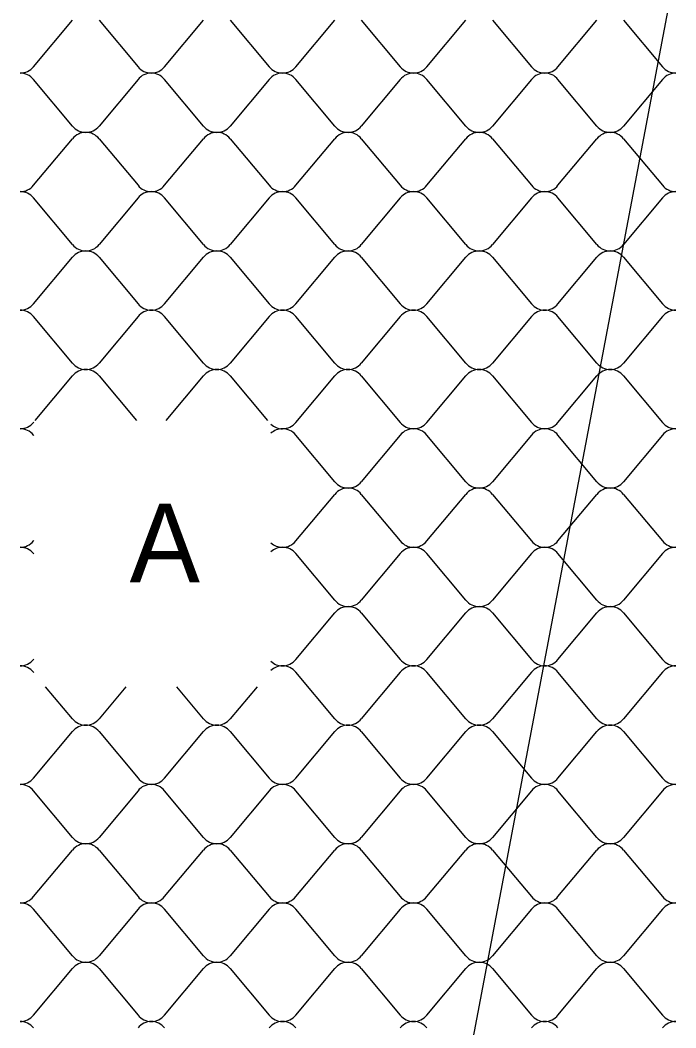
# Model space of a CAD drawing. Extents: x 638850 to 644908, y 297188 to 298900.
# Drawn here: x 640156.2 to 640193.6, y 297924.7 to 297982.1 of the extents above; entities that cross this region are included whole.
import ezdxf

# ---------------------------------------------------------------- set-up
doc = ezdxf.new("R2010")
doc.units = 0
doc.layers.add('1', color=7, linetype='Continuous')
doc.layers.add('5', color=7, linetype='Continuous')

msp = doc.modelspace()

# ---------------------------------------------------------------- linework, layer by layer
at = {"layer": '1'}
msp.add_line((640198.201, 298009.523), (640159.75, 297806.426), dxfattribs=at)
at = {"layer": '5'}
for p, q in [((640156.995, 297979.474), (640159.218, 297982.131)), ((640160.73, 297982.131), (640162.953, 297979.474)), ((640164.466, 297979.474), (640166.689, 297982.131)), ((640168.201, 297982.131), (640170.424, 297979.474)), ((640171.937, 297979.474), (640174.159, 297982.131)), ((640175.672, 297982.131), (640177.895, 297979.474)), ((640179.407, 297979.474), (640181.63, 297982.131)), ((640183.142, 297982.131), (640185.365, 297979.474)), ((640186.877, 297979.474), (640189.1, 297982.131)), ((640190.612, 297982.131), (640192.835, 297979.474)), ((640159.218, 297976.095), (640156.995, 297978.752)), ((640162.953, 297978.752), (640160.73, 297976.095)), ((640166.689, 297976.095), (640164.466, 297978.752)), ((640170.424, 297978.752), (640168.201, 297976.095)), ((640174.159, 297976.095), (640171.937, 297978.752)), ((640177.895, 297978.752), (640175.672, 297976.095)), ((640181.63, 297976.095), (640179.407, 297978.752)), ((640185.365, 297978.752), (640183.142, 297976.095)), ((640189.1, 297976.095), (640186.877, 297978.752)), ((640192.835, 297978.752), (640190.612, 297976.095)), ((640156.995, 297972.715), (640159.218, 297975.372)), ((640160.73, 297975.372), (640162.953, 297972.715)), ((640164.466, 297972.715), (640166.689, 297975.372)), ((640168.201, 297975.372), (640170.424, 297972.715)), ((640171.937, 297972.715), (640174.159, 297975.372)), ((640175.672, 297975.372), (640177.895, 297972.715)), ((640179.407, 297972.715), (640181.63, 297975.372)), ((640183.142, 297975.372), (640185.365, 297972.715)), ((640186.877, 297972.715), (640189.1, 297975.372)), ((640190.612, 297975.372), (640192.835, 297972.715)), ((640159.218, 297969.335), (640156.995, 297971.992)), ((640162.953, 297971.992), (640160.73, 297969.335)), ((640166.689, 297969.335), (640164.466, 297971.992)), ((640170.424, 297971.992), (640168.201, 297969.335)), ((640174.159, 297969.335), (640171.937, 297971.992)), ((640177.895, 297971.992), (640175.672, 297969.335)), ((640181.63, 297969.335), (640179.407, 297971.992)), ((640185.365, 297971.992), (640183.142, 297969.335)), ((640189.1, 297969.335), (640186.877, 297971.992)), ((640192.835, 297971.992), (640190.612, 297969.335)), ((640156.995, 297965.956), (640159.218, 297968.612)), ((640160.73, 297968.612), (640162.953, 297965.956)), ((640164.466, 297965.956), (640166.689, 297968.612)), ((640168.201, 297968.612), (640170.424, 297965.956)), ((640171.937, 297965.956), (640174.159, 297968.612)), ((640175.672, 297968.612), (640177.895, 297965.956)), ((640179.407, 297965.956), (640181.63, 297968.612)), ((640183.142, 297968.612), (640185.365, 297965.956)), ((640186.877, 297965.956), (640189.1, 297968.612)), ((640190.612, 297968.612), (640192.835, 297965.956)), ((640159.218, 297962.576), (640156.995, 297965.233)), ((640162.953, 297965.233), (640160.73, 297962.576)), ((640166.689, 297962.576), (640164.466, 297965.233)), ((640170.424, 297965.233), (640168.201, 297962.576)), ((640174.159, 297962.576), (640171.937, 297965.233)), ((640177.895, 297965.233), (640175.672, 297962.576)), ((640181.63, 297962.576), (640179.407, 297965.233)), ((640185.365, 297965.233), (640183.142, 297962.576)), ((640189.1, 297962.576), (640186.877, 297965.233)), ((640192.835, 297965.233), (640190.612, 297962.576)), ((640157.084, 297959.303), (640159.218, 297961.854)), ((640160.73, 297961.854), (640162.864, 297959.303)), ((640164.555, 297959.303), (640166.689, 297961.854)), ((640168.201, 297961.854), (640170.335, 297959.303)), ((640171.937, 297959.197), (640174.159, 297961.854)), ((640175.672, 297961.854), (640177.895, 297959.197)), ((640179.407, 297959.197), (640181.63, 297961.854)), ((640183.142, 297961.854), (640185.365, 297959.197)), ((640186.877, 297959.197), (640189.1, 297961.854)), ((640190.612, 297961.854), (640192.835, 297959.197)), ((640156.995, 297959.197), (640157.01, 297959.214)), ((640157.01, 297958.457), (640156.995, 297958.474)), ((640174.159, 297955.817), (640171.937, 297958.474)), ((640177.895, 297958.474), (640175.672, 297955.817)), ((640181.63, 297955.817), (640179.407, 297958.474)), ((640185.365, 297958.474), (640183.142, 297955.817)), ((640189.1, 297955.817), (640186.877, 297958.474)), ((640192.835, 297958.474), (640190.612, 297955.817)), ((640171.937, 297952.438), (640174.159, 297955.095)), ((640175.672, 297955.095), (640177.895, 297952.438)), ((640179.407, 297952.438), (640181.63, 297955.095)), ((640183.142, 297955.095), (640185.365, 297952.438)), ((640186.877, 297952.438), (640189.1, 297955.095)), ((640190.612, 297955.095), (640192.835, 297952.438)), ((640156.995, 297952.438), (640157.01, 297952.456)), ((640157.01, 297951.698), (640156.995, 297951.715)), ((640174.159, 297949.059), (640171.937, 297951.715)), ((640177.895, 297951.715), (640175.672, 297949.059)), ((640181.63, 297949.059), (640179.407, 297951.715)), ((640185.365, 297951.715), (640183.142, 297949.059)), ((640189.1, 297949.059), (640186.877, 297951.715)), ((640192.835, 297951.715), (640190.612, 297949.059)), ((640171.937, 297945.679), (640174.159, 297948.336)), ((640175.672, 297948.336), (640177.895, 297945.679)), ((640179.407, 297945.679), (640181.63, 297948.336)), ((640183.142, 297948.336), (640185.365, 297945.679)), ((640186.877, 297945.679), (640189.1, 297948.336)), ((640190.612, 297948.336), (640192.835, 297945.679)), ((640156.995, 297945.679), (640157.01, 297945.696)), ((640157.01, 297944.939), (640156.995, 297944.956)), ((640174.159, 297942.299), (640171.937, 297944.956)), ((640177.895, 297944.956), (640175.672, 297942.299)), ((640181.63, 297942.299), (640179.407, 297944.956)), ((640185.365, 297944.956), (640183.142, 297942.299)), ((640189.1, 297942.299), (640186.877, 297944.956)), ((640192.835, 297944.956), (640190.612, 297942.299)), ((640159.218, 297942.299), (640157.688, 297944.128)), ((640162.26, 297944.128), (640160.73, 297942.299)), ((640166.689, 297942.299), (640165.159, 297944.128)), ((640169.731, 297944.128), (640168.201, 297942.299)), ((640156.995, 297938.92), (640159.218, 297941.576)), ((640160.73, 297941.576), (640162.953, 297938.92)), ((640164.466, 297938.92), (640166.689, 297941.576)), ((640168.201, 297941.576), (640170.424, 297938.92)), ((640171.937, 297938.92), (640174.159, 297941.576)), ((640175.672, 297941.576), (640177.895, 297938.92)), ((640179.407, 297938.92), (640181.63, 297941.576)), ((640183.142, 297941.576), (640185.365, 297938.92)), ((640186.877, 297938.92), (640189.1, 297941.576)), ((640190.612, 297941.576), (640192.835, 297938.92)), ((640159.218, 297935.54), (640156.995, 297938.197)), ((640162.953, 297938.197), (640160.73, 297935.54)), ((640166.689, 297935.54), (640164.466, 297938.197)), ((640170.424, 297938.197), (640168.201, 297935.54)), ((640174.159, 297935.54), (640171.937, 297938.197)), ((640177.895, 297938.197), (640175.672, 297935.54)), ((640181.63, 297935.54), (640179.407, 297938.197)), ((640185.365, 297938.197), (640183.142, 297935.54)), ((640189.1, 297935.54), (640186.877, 297938.197)), ((640192.835, 297938.197), (640190.612, 297935.54)), ((640156.995, 297932.16), (640159.218, 297934.817)), ((640160.73, 297934.817), (640162.953, 297932.16)), ((640164.466, 297932.16), (640166.689, 297934.817)), ((640168.201, 297934.817), (640170.424, 297932.16)), ((640171.937, 297932.16), (640174.159, 297934.817)), ((640175.672, 297934.817), (640177.895, 297932.16)), ((640179.407, 297932.16), (640181.63, 297934.817)), ((640183.142, 297934.817), (640185.365, 297932.16)), ((640186.877, 297932.16), (640189.1, 297934.817)), ((640190.612, 297934.817), (640192.835, 297932.16)), ((640159.218, 297928.781), (640156.995, 297931.437)), ((640162.953, 297931.437), (640160.73, 297928.781)), ((640166.689, 297928.781), (640164.466, 297931.437)), ((640170.424, 297931.437), (640168.201, 297928.781)), ((640174.159, 297928.781), (640171.937, 297931.437)), ((640177.895, 297931.437), (640175.672, 297928.781)), ((640181.63, 297928.781), (640179.407, 297931.437)), ((640185.365, 297931.437), (640183.142, 297928.781)), ((640189.1, 297928.781), (640186.877, 297931.437)), ((640192.835, 297931.437), (640190.612, 297928.781)), ((640156.995, 297925.402), (640159.218, 297928.058)), ((640160.73, 297928.058), (640162.953, 297925.402)), ((640164.466, 297925.402), (640166.689, 297928.058)), ((640168.201, 297928.058), (640170.424, 297925.402)), ((640171.937, 297925.402), (640174.159, 297928.058)), ((640175.672, 297928.058), (640177.895, 297925.402)), ((640179.407, 297925.402), (640181.63, 297928.058)), ((640183.142, 297928.058), (640185.365, 297925.402)), ((640186.877, 297925.402), (640189.1, 297928.058)), ((640190.612, 297928.058), (640192.835, 297925.402))]:
    msp.add_line(p, q, dxfattribs=at)
for centre, start, end in [((640156.239, 297980.086), 270, 321.05177), ((640156.239, 297978.14), 38.94823, 90), ((640163.709, 297980.086), 218.94823, 270), ((640163.709, 297978.14), 90, 141.05177), ((640163.71, 297980.086), 270, 321.05177), ((640163.71, 297978.14), 38.94823, 90), ((640171.18, 297980.086), 218.94823, 270), ((640171.18, 297978.14), 90, 141.05177), ((640171.18, 297980.086), 270, 321.05177), ((640171.18, 297978.14), 38.94823, 90), ((640178.651, 297980.086), 218.94823, 270), ((640178.651, 297978.14), 90, 141.05177), ((640178.651, 297980.086), 270, 321.05177), ((640178.651, 297978.14), 38.94823, 90), ((640186.121, 297980.086), 218.94823, 270), ((640186.121, 297978.14), 90, 141.05177), ((640186.121, 297980.086), 270, 321.05177), ((640186.121, 297978.14), 38.94823, 90), ((640193.591, 297980.086), 218.94823, 270), ((640193.591, 297978.14), 90, 141.05177), ((640159.974, 297976.706), 218.94823, 270), ((640159.974, 297974.76), 90, 141.05177), ((640159.974, 297976.706), 270, 321.05177), ((640159.974, 297974.76), 38.94823, 90), ((640167.445, 297976.706), 218.94823, 270), ((640167.445, 297974.76), 90, 141.05177), ((640167.445, 297976.706), 270, 321.05177), ((640167.445, 297974.76), 38.94823, 90), ((640174.916, 297976.706), 218.94823, 270), ((640174.916, 297974.76), 90, 141.05177), ((640174.916, 297976.706), 270, 321.05177), ((640174.916, 297974.76), 38.94823, 90), ((640182.386, 297976.706), 218.94823, 270), ((640182.386, 297974.76), 90, 141.05177), ((640182.386, 297976.706), 270, 321.05177), ((640182.386, 297974.76), 38.94823, 90), ((640189.856, 297976.706), 218.94823, 270), ((640189.856, 297974.76), 90, 141.05177), ((640189.856, 297976.706), 270, 321.05177), ((640189.856, 297974.76), 38.94823, 90), ((640156.239, 297973.326), 270, 321.05177), ((640156.239, 297971.381), 38.94823, 90), ((640163.709, 297973.326), 218.94823, 270), ((640163.709, 297971.381), 90, 141.05177), ((640163.71, 297973.326), 270, 321.05177), ((640163.71, 297971.381), 38.94823, 90), ((640171.18, 297973.326), 218.94823, 270), ((640171.18, 297971.381), 90, 141.05177), ((640171.18, 297973.326), 270, 321.05177), ((640171.18, 297971.381), 38.94823, 90), ((640178.651, 297973.326), 218.94823, 270), ((640178.651, 297971.381), 90, 141.05177), ((640178.651, 297973.326), 270, 321.05177), ((640178.651, 297971.381), 38.94823, 90), ((640186.121, 297973.326), 218.94823, 270), ((640186.121, 297971.381), 90, 141.05177), ((640186.121, 297973.326), 270, 321.05177), ((640186.121, 297971.381), 38.94823, 90), ((640193.591, 297973.326), 218.94823, 270), ((640193.591, 297971.381), 90, 141.05177), ((640159.974, 297969.947), 218.94823, 270), ((640159.974, 297969.947), 270, 321.05177), ((640167.445, 297969.947), 218.94823, 270), ((640167.445, 297969.947), 270, 321.05177), ((640174.916, 297969.947), 218.94823, 270), ((640174.916, 297969.947), 270, 321.05177), ((640182.386, 297969.947), 218.94823, 270), ((640182.386, 297969.947), 270, 321.05177), ((640189.856, 297969.947), 218.94823, 270), ((640189.856, 297969.947), 270, 321.05177), ((640159.974, 297968.001), 90, 141.05177), ((640159.974, 297968.001), 38.94823, 90), ((640167.445, 297968.001), 90, 141.05177), ((640167.445, 297968.001), 38.94823, 90), ((640174.916, 297968.001), 90, 141.05177), ((640174.916, 297968.001), 38.94823, 90), ((640182.386, 297968.001), 90, 141.05177), ((640182.386, 297968.001), 38.94823, 90), ((640189.856, 297968.001), 90, 141.05177), ((640189.856, 297968.001), 38.94823, 90), ((640156.239, 297966.567), 270, 321.05177), ((640163.709, 297966.567), 218.94823, 270), ((640163.71, 297966.567), 270, 321.05177), ((640171.18, 297966.567), 218.94823, 270), ((640171.18, 297966.567), 270, 321.05177), ((640178.651, 297966.567), 218.94823, 270), ((640178.651, 297966.567), 270, 321.05177), ((640186.121, 297966.567), 218.94823, 270), ((640186.121, 297966.567), 270, 321.05177), ((640193.591, 297966.567), 218.94823, 270), ((640156.239, 297964.621), 38.94823, 90), ((640163.709, 297964.621), 90, 141.05177), ((640163.71, 297964.621), 38.94823, 90), ((640171.18, 297964.621), 90, 141.05177), ((640171.18, 297964.621), 38.94823, 90), ((640178.651, 297964.621), 90, 141.05177), ((640178.651, 297964.621), 38.94823, 90), ((640186.121, 297964.621), 90, 141.05177), ((640186.121, 297964.621), 38.94823, 90), ((640193.591, 297964.621), 90, 141.05177), ((640159.974, 297963.187), 218.94823, 270), ((640159.974, 297963.187), 270, 321.05177), ((640167.445, 297963.187), 218.94823, 270), ((640167.445, 297963.187), 270, 321.05177), ((640174.916, 297963.187), 218.94823, 270), ((640174.916, 297963.187), 270, 321.05177), ((640182.386, 297963.187), 218.94823, 270), ((640182.386, 297963.187), 270, 321.05177), ((640189.856, 297963.187), 218.94823, 270), ((640189.856, 297963.187), 270, 321.05177), ((640159.974, 297961.242), 90, 141.05177), ((640159.974, 297961.242), 38.94823, 90), ((640167.445, 297961.242), 90, 141.05177), ((640167.445, 297961.242), 38.94823, 90), ((640174.916, 297961.242), 90, 141.05177), ((640174.916, 297961.242), 38.94823, 90), ((640182.386, 297961.242), 90, 141.05177), ((640182.386, 297961.242), 38.94823, 90), ((640189.856, 297961.242), 90, 141.05177), ((640189.856, 297961.242), 38.94823, 90), ((640156.239, 297959.808), 270, 321.05177), ((640171.18, 297959.808), 227.03546, 270), ((640171.18, 297959.808), 270, 321.05177), ((640178.651, 297959.808), 218.94823, 270), ((640178.651, 297959.808), 270, 321.05177), ((640186.121, 297959.808), 218.94823, 270), ((640186.121, 297959.808), 270, 321.05177), ((640193.591, 297959.808), 218.94823, 270), ((640156.239, 297957.863), 38.94823, 90), ((640171.18, 297957.863), 90, 132.96454), ((640171.18, 297957.863), 38.94823, 90), ((640178.651, 297957.863), 90, 141.05177), ((640178.651, 297957.863), 38.94823, 90), ((640186.121, 297957.863), 90, 141.05177), ((640186.121, 297957.863), 38.94823, 90), ((640193.591, 297957.863), 90, 141.05177), ((640174.916, 297956.429), 218.94823, 270), ((640174.916, 297956.429), 270, 321.05177), ((640182.386, 297956.429), 218.94823, 270), ((640182.386, 297956.429), 270, 321.05177), ((640189.856, 297956.429), 218.94823, 270), ((640189.856, 297956.429), 270, 321.05177), ((640174.916, 297954.484), 90, 141.05177), ((640174.916, 297954.484), 38.94823, 90), ((640182.386, 297954.484), 90, 141.05177), ((640182.386, 297954.484), 38.94823, 90), ((640189.856, 297954.484), 90, 141.05177), ((640189.856, 297954.484), 38.94823, 90), ((640156.239, 297953.05), 270, 321.05177), ((640156.239, 297951.104), 38.94823, 90), ((640171.18, 297953.05), 227.03546, 270), ((640171.18, 297951.104), 90, 132.96454), ((640171.18, 297953.05), 270, 321.05177), ((640171.18, 297951.104), 38.94823, 90), ((640178.651, 297953.05), 218.94823, 270), ((640178.651, 297951.104), 90, 141.05177), ((640178.651, 297953.05), 270, 321.05177), ((640178.651, 297951.104), 38.94823, 90), ((640186.121, 297953.05), 218.94823, 270), ((640186.121, 297951.104), 90, 141.05177), ((640186.121, 297953.05), 270, 321.05177), ((640186.121, 297951.104), 38.94823, 90), ((640193.591, 297953.05), 218.94823, 270), ((640193.591, 297951.104), 90, 141.05177), ((640174.916, 297949.67), 218.94823, 270), ((640174.916, 297947.724), 90, 141.05177), ((640174.916, 297949.67), 270, 321.05177), ((640174.916, 297947.724), 38.94823, 90), ((640182.386, 297949.67), 218.94823, 270), ((640182.386, 297947.724), 90, 141.05177), ((640182.386, 297949.67), 270, 321.05177), ((640182.386, 297947.724), 38.94823, 90), ((640189.856, 297949.67), 218.94823, 270), ((640189.856, 297947.724), 90, 141.05177), ((640189.856, 297949.67), 270, 321.05177), ((640189.856, 297947.724), 38.94823, 90), ((640156.239, 297946.29), 270, 321.05177), ((640156.239, 297944.345), 38.94823, 90), ((640171.18, 297946.29), 227.03546, 270), ((640171.18, 297944.345), 90, 132.96454), ((640171.18, 297946.29), 270, 321.05177), ((640171.18, 297944.345), 38.94823, 90), ((640178.651, 297946.29), 218.94823, 270), ((640178.651, 297944.345), 90, 141.05177), ((640178.651, 297946.29), 270, 321.05177), ((640178.651, 297944.345), 38.94823, 90), ((640186.121, 297946.29), 218.94823, 270), ((640186.121, 297944.345), 90, 141.05177), ((640186.121, 297946.29), 270, 321.05177), ((640186.121, 297944.345), 38.94823, 90), ((640193.591, 297946.29), 218.94823, 270), ((640193.591, 297944.345), 90, 141.05177), ((640159.974, 297942.911), 218.94823, 270), ((640159.974, 297942.911), 270, 321.05177), ((640167.445, 297942.911), 218.94823, 270), ((640167.445, 297942.911), 270, 321.05177), ((640174.916, 297942.911), 218.94823, 270), ((640174.916, 297942.911), 270, 321.05177), ((640182.386, 297942.911), 218.94823, 270), ((640182.386, 297942.911), 270, 321.05177), ((640189.856, 297942.911), 218.94823, 270), ((640189.856, 297942.911), 270, 321.05177), ((640159.974, 297940.965), 90, 141.05177), ((640159.974, 297940.965), 38.94823, 90), ((640167.445, 297940.965), 90, 141.05177), ((640167.445, 297940.965), 38.94823, 90), ((640174.916, 297940.965), 90, 141.05177), ((640174.916, 297940.965), 38.94823, 90), ((640182.386, 297940.965), 90, 141.05177), ((640182.386, 297940.965), 38.94823, 90), ((640189.856, 297940.965), 90, 141.05177), ((640189.856, 297940.965), 38.94823, 90), ((640156.239, 297939.531), 270, 321.05177), ((640163.709, 297939.531), 218.94823, 270), ((640163.71, 297939.531), 270, 321.05177), ((640171.18, 297939.531), 218.94823, 270), ((640171.18, 297939.531), 270, 321.05177), ((640178.651, 297939.531), 218.94823, 270), ((640178.651, 297939.531), 270, 321.05177), ((640186.121, 297939.531), 218.94823, 270), ((640186.121, 297939.531), 270, 321.05177), ((640193.591, 297939.531), 218.94823, 270), ((640156.239, 297937.585), 38.94823, 90), ((640163.709, 297937.585), 90, 141.05177), ((640163.71, 297937.585), 38.94823, 90), ((640171.18, 297937.585), 90, 141.05177), ((640171.18, 297937.585), 38.94823, 90), ((640178.651, 297937.585), 90, 141.05177), ((640178.651, 297937.585), 38.94823, 90), ((640186.121, 297937.585), 90, 141.05177), ((640186.121, 297937.585), 38.94823, 90), ((640193.591, 297937.585), 90, 141.05177), ((640159.974, 297936.151), 218.94823, 270), ((640159.974, 297936.151), 270, 321.05177), ((640167.445, 297936.151), 218.94823, 270), ((640167.445, 297936.151), 270, 321.05177), ((640174.916, 297936.151), 218.94823, 270), ((640174.916, 297936.151), 270, 321.05177), ((640182.386, 297936.151), 218.94823, 270), ((640182.386, 297936.151), 270, 321.05177), ((640189.856, 297936.151), 218.94823, 270), ((640189.856, 297936.151), 270, 321.05177), ((640159.974, 297934.206), 90, 141.05177), ((640159.974, 297934.206), 38.94823, 90), ((640167.445, 297934.206), 90, 141.05177), ((640167.445, 297934.206), 38.94823, 90), ((640174.916, 297934.206), 90, 141.05177), ((640174.916, 297934.206), 38.94823, 90), ((640182.386, 297934.206), 90, 141.05177), ((640182.386, 297934.206), 38.94823, 90), ((640189.856, 297934.206), 90, 141.05177), ((640189.856, 297934.206), 38.94823, 90), ((640156.239, 297932.771), 270, 321.05177), ((640163.709, 297932.771), 218.94823, 270), ((640163.71, 297932.771), 270, 321.05177), ((640171.18, 297932.771), 218.94823, 270), ((640171.18, 297932.771), 270, 321.05177), ((640178.651, 297932.771), 218.94823, 270), ((640178.651, 297932.771), 270, 321.05177), ((640186.121, 297932.771), 218.94823, 270), ((640186.121, 297932.771), 270, 321.05177), ((640193.591, 297932.771), 218.94823, 270), ((640156.239, 297930.826), 38.94823, 90), ((640163.709, 297930.826), 90, 141.05177), ((640163.71, 297930.826), 38.94823, 90), ((640171.18, 297930.826), 90, 141.05177), ((640171.18, 297930.826), 38.94823, 90), ((640178.651, 297930.826), 90, 141.05177), ((640178.651, 297930.826), 38.94823, 90), ((640186.121, 297930.826), 90, 141.05177), ((640186.121, 297930.826), 38.94823, 90), ((640193.591, 297930.826), 90, 141.05177), ((640159.974, 297929.392), 218.94823, 270), ((640159.974, 297929.392), 270, 321.05177), ((640167.445, 297929.392), 218.94823, 270), ((640167.445, 297929.392), 270, 321.05177), ((640174.916, 297929.392), 218.94823, 270), ((640174.916, 297929.392), 270, 321.05177), ((640182.386, 297929.392), 218.94823, 270), ((640182.386, 297929.392), 270, 321.05177), ((640189.856, 297929.392), 218.94823, 270), ((640189.856, 297929.392), 270, 321.05177), ((640159.974, 297927.447), 90, 141.05177), ((640159.974, 297927.447), 38.94823, 90), ((640167.445, 297927.447), 90, 141.05177), ((640167.445, 297927.447), 38.94823, 90), ((640174.916, 297927.447), 90, 141.05177), ((640174.916, 297927.447), 38.94823, 90), ((640182.386, 297927.447), 90, 141.05177), ((640182.386, 297927.447), 38.94823, 90), ((640189.856, 297927.447), 90, 141.05177), ((640189.856, 297927.447), 38.94823, 90), ((640156.239, 297926.013), 270, 321.05177), ((640156.239, 297924.067), 38.94823, 90), ((640163.709, 297926.013), 218.94823, 270), ((640163.709, 297924.067), 90, 141.05177), ((640163.71, 297926.013), 270, 321.05177), ((640163.71, 297924.067), 38.94823, 90), ((640171.18, 297926.013), 218.94823, 270), ((640171.18, 297924.067), 90, 141.05177), ((640171.18, 297926.013), 270, 321.05177), ((640171.18, 297924.067), 38.94823, 90), ((640178.651, 297926.013), 218.94823, 270), ((640178.651, 297924.067), 90, 141.05177), ((640178.651, 297926.013), 270, 321.05177), ((640178.651, 297924.067), 38.94823, 90), ((640186.121, 297926.013), 218.94823, 270), ((640186.121, 297924.067), 90, 141.05177), ((640186.121, 297926.013), 270, 321.05177), ((640186.121, 297924.067), 38.94823, 90), ((640193.591, 297926.013), 218.94823, 270), ((640193.591, 297924.067), 90, 141.05177)]:
    msp.add_arc(centre, 0.973, start, end, dxfattribs=at)

# ---------------------------------------------------------------- texts
at = {"layer": '1'}
msp.add_text('A', height=4.5, dxfattribs=at).set_placement((640162.47, 297950.071))

doc.saveas('drawing.dxf')
